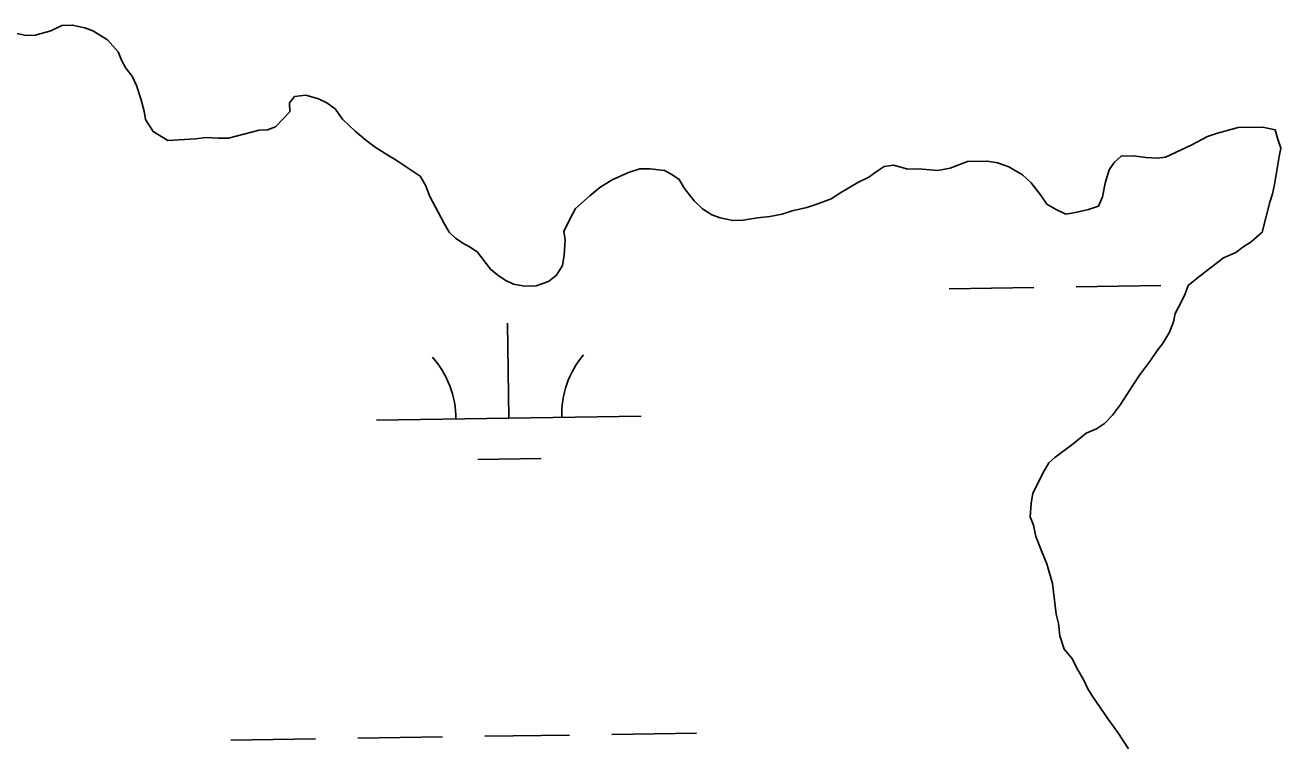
# Model space of a CAD drawing. Extents: x 3807117 to 3845308, y 337856 to 363736.
# Drawn here: x 3837889.8 to 3838364.2, y 356784.6 to 357056.3 of the extents above; entities that cross this region are included whole.
import ezdxf

# ---------------------------------------------------------------- set-up
doc = ezdxf.new("R2010")
doc.units = 0
doc.layers.add('V-TOPO-SHOR', color=7, linetype='Continuous')
doc.layers.add('V-WETL-SWMP', color=7, linetype='Continuous')

msp = doc.modelspace()

# ---------------------------------------------------------------- linework, layer by layer
at = {"layer": 'V-TOPO-SHOR'}
for p, q in [((3837899.45, 357054.15), (3837903.69, 357056.19)), ((3837903.69, 357056.19), (3837907.59, 357056.28)), ((3837907.59, 357056.28), (3837912.29, 357055.22)), ((3837912.29, 357055.22), (3837915.43, 357054.12)), ((3837886.62, 357053.08), (3837890.14, 357052.38)), ((3837890.14, 357052.38), (3837893.64, 357052.46)), ((3837893.64, 357052.46), (3837899.45, 357054.15)), ((3837915.43, 357054.12), (3837920.96, 357050.74)), ((3837920.96, 357050.74), (3837924.96, 357046.15)), ((3837924.96, 357046.15), (3837926.2, 357043.06)), ((3837926.2, 357043.06), (3837927.83, 357039.98)), ((3837927.83, 357039.98), (3837930.24, 357036.92)), ((3837930.24, 357036.92), (3837931.88, 357033.45)), ((3837931.88, 357033.45), (3837933.55, 357028.42)), ((3837933.55, 357028.42), (3837934.83, 357023.77)), ((3837989.71, 357026.96), (3837991.6, 357029.34)), ((3837989.78, 357023.46), (3837989.71, 357026.96)), ((3837991.6, 357029.34), (3837995.88, 357029.83)), ((3837995.88, 357029.83), (3838000.58, 357028.38)), ((3838000.58, 357028.38), (3838003.74, 357026.89)), ((3838003.74, 357026.89), (3838006.91, 357024.62)), ((3837934.83, 357023.77), (3837935.29, 357020.66)), ((3837984.45, 357017.88), (3837989.78, 357023.46)), ((3838006.91, 357024.62), (3838009.72, 357020.79)), ((3837935.29, 357020.66), (3837938.12, 357016.05)), ((3837981.37, 357016.64), (3837984.45, 357017.88)), ((3838009.72, 357020.79), (3838014.5, 357016.22)), ((3838340.33, 357015.41), (3838348.08, 357017.54)), ((3838348.08, 357017.54), (3838357.43, 357017.75)), ((3838357.43, 357017.75), (3838362.13, 357016.69)), ((3838362.13, 357016.69), (3838362.98, 357013.59)), ((3837938.12, 357016.05), (3837943.65, 357012.67)), ((3837943.65, 357012.67), (3837954.16, 357013.3)), ((3837954.16, 357013.3), (3837958.05, 357013.77)), ((3837958.05, 357013.77), (3837962.73, 357013.49)), ((3837962.73, 357013.49), (3837966.62, 357013.58)), ((3837966.62, 357013.58), (3837978.25, 357016.57)), ((3837978.25, 357016.57), (3837981.37, 357016.64)), ((3838014.5, 357016.22), (3838018.48, 357012.8)), ((3838018.48, 357012.8), (3838022.04, 357010.16)), ((3838330.3, 357010.9), (3838336.46, 357014.16)), ((3838336.46, 357014.16), (3838340.33, 357015.41)), ((3838362.98, 357013.59), (3838364.24, 357009.72)), ((3838022.04, 357010.16), (3838026.79, 357007.15)), ((3838320.66, 357006.39), (3838330.3, 357010.9)), ((3838364.24, 357009.72), (3838363.53, 357006.58)), ((3838026.79, 357007.15), (3838029.95, 357005.27)), ((3838029.95, 357005.27), (3838039.05, 356999.24)), ((3838211.27, 357000.8), (3838214.35, 357002.82)), ((3838214.35, 357002.82), (3838217.84, 357003.29)), ((3838217.84, 357003.29), (3838223.33, 357001.85)), ((3838239.3, 357002.21), (3838245.87, 357004.7)), ((3838245.87, 357004.7), (3838253.27, 357004.87)), ((3838253.27, 357004.87), (3838257.19, 357004.18)), ((3838257.19, 357004.18), (3838261.51, 357002.72)), ((3838261.51, 357002.72), (3838266.64, 356999.71)), ((3838299.33, 357001.62), (3838301.22, 357004.39)), ((3838301.22, 357004.39), (3838303.89, 357006.79)), ((3838303.89, 357006.79), (3838308.57, 357006.9)), ((3838308.57, 357006.9), (3838313.26, 357006.23)), ((3838313.26, 357006.23), (3838317.55, 357005.93)), ((3838317.55, 357005.93), (3838320.66, 357006.39)), ((3838363.53, 357006.58), (3838361.82, 356996.02)), ((3838039.05, 356999.24), (3838041.08, 356995.78)), ((3838106.96, 356994.93), (3838111.57, 356997.76)), ((3838111.57, 356997.76), (3838117.74, 357000.63)), ((3838117.74, 357000.63), (3838122, 357001.9)), ((3838122, 357001.9), (3838125.9, 357001.98)), ((3838125.9, 357001.98), (3838131.37, 357001.33)), ((3838131.37, 357001.33), (3838134.13, 356999.83)), ((3838134.13, 356999.83), (3838136.9, 356997.95)), ((3838136.9, 356997.95), (3838138.93, 356994.49)), ((3838204.35, 356996.75), (3838208.59, 356998.79)), ((3838208.59, 356998.79), (3838211.27, 357000.8)), ((3838223.33, 357001.85), (3838227.23, 357001.94)), ((3838227.23, 357001.94), (3838234.65, 357001.33)), ((3838234.65, 357001.33), (3838239.3, 357002.21)), ((3838266.64, 356999.71), (3838269.83, 356996.67)), ((3838297.89, 356996.52), (3838299.33, 357001.62)), ((3838041.08, 356995.78), (3838042.73, 356991.53)), ((3838103.13, 356991.73), (3838106.96, 356994.93)), ((3838138.93, 356994.49), (3838142.54, 356989.89)), ((3838194.35, 356990.67), (3838198.2, 356993.1)), ((3838198.2, 356993.1), (3838204.35, 356996.75)), ((3838269.83, 356996.67), (3838273.44, 356992.07)), ((3838296.84, 356991.43), (3838297.89, 356996.52)), ((3838361.82, 356996.02), (3838361.12, 356992.5)), ((3838042.73, 356991.53), (3838048.02, 356981.52)), ((3838097.79, 356986.93), (3838103.13, 356991.73)), ((3838142.54, 356989.89), (3838145.73, 356986.84)), ((3838185.08, 356987.35), (3838188.95, 356988.6)), ((3838188.95, 356988.6), (3838194.35, 356990.67)), ((3838273.44, 356992.07), (3838275.85, 356988.62)), ((3838275.85, 356988.62), (3838279.02, 356986.74)), ((3838295.36, 356987.89), (3838296.84, 356991.43)), ((3838360.02, 356989.36), (3838357.16, 356977.99)), ((3838361.12, 356992.5), (3838360.02, 356989.36)), ((3838095.54, 356982.98), (3838097.79, 356986.93)), ((3838145.73, 356986.84), (3838149.28, 356984.59)), ((3838149.28, 356984.59), (3838152.43, 356983.49)), ((3838152.43, 356983.49), (3838157.13, 356982.43)), ((3838166.46, 356983.42), (3838171.12, 356983.91)), ((3838171.12, 356983.91), (3838175.78, 356984.8)), ((3838175.78, 356984.8), (3838179.65, 356986.05)), ((3838179.65, 356986.05), (3838185.08, 356987.35)), ((3838279.02, 356986.74), (3838282.96, 356984.88)), ((3838282.96, 356984.88), (3838286.06, 356985.34)), ((3838286.06, 356985.34), (3838291.49, 356986.64)), ((3838291.49, 356986.64), (3838295.36, 356987.89)), ((3838048.02, 356981.52), (3838050.05, 356978.05)), ((3838093.31, 356978.25), (3838095.54, 356982.98)), ((3838157.13, 356982.43), (3838161.02, 356982.51)), ((3838161.02, 356982.51), (3838166.46, 356983.42)), ((3838050.05, 356978.05), (3838052.44, 356975.77)), ((3838052.44, 356975.77), (3838055.21, 356973.88)), ((3838093.77, 356975.15), (3838093.31, 356978.25)), ((3838093.51, 356969.29), (3838093.77, 356975.15)), ((3838352.95, 356974.39), (3838349.88, 356972.37)), ((3838357.16, 356977.99), (3838352.95, 356974.39)), ((3838055.21, 356973.88), (3838057.97, 356972.39)), ((3838057.97, 356972.39), (3838060.75, 356970.5)), ((3838060.75, 356970.5), (3838065.57, 356963.98)), ((3838092.82, 356965.38), (3838093.51, 356969.29)), ((3838347.2, 356970.36), (3838342.57, 356968.31)), ((3838349.88, 356972.37), (3838347.2, 356970.36)), ((3838090.56, 356961.82), (3838092.82, 356965.38)), ((3838342.57, 356968.31), (3838332.61, 356960.68)), ((3838065.57, 356963.98), (3838068.35, 356961.71)), ((3838068.35, 356961.71), (3838071.12, 356959.82)), ((3838071.12, 356959.82), (3838074.27, 356958.34)), ((3838087.5, 356959.41), (3838090.56, 356961.82)), ((3838332.61, 356960.68), (3838329.16, 356957.87)), ((3838074.27, 356958.34), (3838078.57, 356957.65)), ((3838078.57, 356957.65), (3838082.86, 356957.75)), ((3838082.86, 356957.75), (3838087.5, 356959.41)), ((3838329.16, 356957.87), (3838328.07, 356954.73)), ((3838326.58, 356951.58), (3838324.34, 356947.24)), ((3838328.07, 356954.73), (3838326.58, 356951.58)), ((3838324.34, 356947.24), (3838323.63, 356944.1)), ((3838323.63, 356944.1), (3838322.16, 356940.17)), ((3838322.16, 356940.17), (3838319.53, 356935.83)), ((3838317.64, 356933.45), (3838315, 356929.49)), ((3838319.53, 356935.83), (3838317.64, 356933.45)), ((3838315, 356929.49), (3838310.84, 356923.94)), ((3838310.84, 356923.94), (3838308.2, 356919.98)), ((3838308.2, 356919.98), (3838303.68, 356912.86)), ((3838303.68, 356912.86), (3838300.65, 356908.9)), ((3838300.65, 356908.9), (3838297.61, 356905.71)), ((3838294.54, 356903.69), (3838290.68, 356902.05)), ((3838297.61, 356905.71), (3838294.54, 356903.69)), ((3838290.68, 356902.05), (3838285.7, 356898.04)), ((3838285.7, 356898.04), (3838278.8, 356892.81)), ((3838276.51, 356890.81), (3838274.26, 356886.87)), ((3838278.8, 356892.81), (3838276.51, 356890.81)), ((3838274.26, 356886.87), (3838272.77, 356883.71)), ((3838270.53, 356879.38), (3838269.84, 356875.46)), ((3838272.77, 356883.71), (3838270.53, 356879.38)), ((3838269.84, 356875.46), (3838269.57, 356870.39)), ((3838269.57, 356870.39), (3838270.81, 356867.3)), ((3838270.81, 356867.3), (3838271.68, 356863.03)), ((3838271.68, 356863.03), (3838273.75, 356857.62)), ((3838273.75, 356857.62), (3838275.82, 356852.6)), ((3838275.82, 356852.6), (3838277.93, 356845.25)), ((3838277.93, 356845.25), (3838279.36, 356833.59)), ((3838279.36, 356833.59), (3838280.22, 356830.1)), ((3838280.22, 356830.1), (3838280.72, 356825.43)), ((3838280.72, 356825.43), (3838282.39, 356820.41)), ((3838282.39, 356820.41), (3838285.2, 356816.96)), ((3838285.2, 356816.96), (3838287.64, 356812.34)), ((3838287.64, 356812.34), (3838289.67, 356808.88)), ((3838289.67, 356808.88), (3838291.3, 356805.41)), ((3838291.3, 356805.41), (3838292.92, 356802.72)), ((3838292.92, 356802.72), (3838298.97, 356793.89)), ((3838298.97, 356793.89), (3838302.59, 356788.9)), ((3838302.59, 356788.9), (3838306.63, 356782.76))]:
    msp.add_line(p, q, dxfattribs=at)
at = {"layer": 'V-WETL-SWMP'}
for p, q in [((3838238.89, 356956.6), (3838270.89, 356957.08)), ((3838286.88, 356957.32), (3838318.88, 356957.8)), ((3838072.54, 356907.67), (3838072, 356943.67)), ((3838022.55, 356906.92), (3838122.53, 356908.42)), ((3838060.77, 356892.06), (3838084.77, 356892.42)), ((3837967.51, 356786.01), (3837999.5, 356786.49)), ((3838015.5, 356786.73), (3838047.5, 356787.21)), ((3838063.5, 356787.45), (3838095.49, 356787.93)), ((3838111.49, 356788.17), (3838143.49, 356788.65))]:
    msp.add_line(p, q, dxfattribs=at)
for points in [[(3837886.62, 357053.08), (3837890.14, 357052.38), (3837893.64, 357052.46), (3837899.45, 357054.15), (3837903.69, 357056.19), (3837907.59, 357056.28), (3837912.29, 357055.22), (3837915.43, 357054.12), (3837920.96, 357050.74), (3837924.96, 357046.15), (3837926.2, 357043.06), (3837927.83, 357039.98), (3837930.24, 357036.92), (3837931.88, 357033.45), (3837933.55, 357028.42), (3837934.83, 357023.77), (3837935.29, 357020.66), (3837938.12, 357016.05), (3837943.65, 357012.67), (3837954.16, 357013.3), (3837958.05, 357013.77), (3837962.73, 357013.49), (3837966.62, 357013.58), (3837978.25, 357016.57), (3837981.37, 357016.64), (3837984.45, 357017.88), (3837989.78, 357023.46), (3837989.71, 357026.96), (3837991.6, 357029.34), (3837995.88, 357029.83), (3838000.58, 357028.38), (3838003.74, 357026.89), (3838006.91, 357024.62), (3838009.72, 357020.79), (3838014.5, 357016.22), (3838018.48, 357012.8), (3838022.04, 357010.16), (3838026.79, 357007.15), (3838029.95, 357005.27), (3838039.05, 356999.24), (3838041.08, 356995.78), (3838042.73, 356991.53), (3838048.02, 356981.52), (3838050.05, 356978.05), (3838052.44, 356975.77), (3838055.21, 356973.88), (3838057.97, 356972.39), (3838060.75, 356970.5), (3838065.57, 356963.98), (3838068.35, 356961.71), (3838071.12, 356959.82), (3838074.27, 356958.34), (3838078.57, 356957.65), (3838082.86, 356957.75), (3838087.5, 356959.41), (3838090.56, 356961.82), (3838092.82, 356965.38), (3838093.51, 356969.29), (3838093.77, 356975.15), (3838093.31, 356978.25), (3838095.54, 356982.98), (3838097.79, 356986.93), (3838103.13, 356991.73), (3838106.96, 356994.93), (3838111.57, 356997.76), (3838117.74, 357000.63), (3838122, 357001.9), (3838125.9, 357001.98), (3838131.37, 357001.33), (3838134.13, 356999.83), (3838136.9, 356997.95), (3838138.93, 356994.48), (3838142.54, 356989.89), (3838145.73, 356986.84), (3838149.28, 356984.59), (3838152.43, 356983.49)], [(3838152.43, 356983.49), (3838157.13, 356982.42), (3838161.02, 356982.51), (3838166.46, 356983.42), (3838171.12, 356983.91), (3838175.78, 356984.8), (3838179.65, 356986.05), (3838185.08, 356987.35), (3838188.95, 356988.6), (3838194.35, 356990.67), (3838198.2, 356993.1), (3838204.35, 356996.74), (3838208.59, 356998.79), (3838211.27, 357000.8), (3838214.35, 357002.82), (3838217.84, 357003.29), (3838223.33, 357001.85), (3838227.23, 357001.94), (3838234.65, 357001.33), (3838239.3, 357002.21), (3838245.87, 357004.7), (3838253.27, 357004.87), (3838257.19, 357004.18), (3838261.51, 357002.72), (3838266.64, 356999.71), (3838269.83, 356996.67), (3838273.44, 356992.07), (3838275.85, 356988.62), (3838279.02, 356986.74), (3838282.96, 356984.88), (3838286.06, 356985.34), (3838291.49, 356986.64), (3838295.36, 356987.89), (3838296.84, 356991.43), (3838297.89, 356996.52), (3838299.33, 357001.62), (3838301.22, 357004.39), (3838303.89, 357006.79), (3838308.57, 357006.9), (3838313.26, 357006.23), (3838317.55, 357005.93), (3838320.66, 357006.39), (3838330.3, 357010.9), (3838336.46, 357014.16), (3838340.33, 357015.41), (3838348.08, 357017.54), (3838357.43, 357017.75), (3838362.13, 357016.68), (3838362.98, 357013.59), (3838364.24, 357009.72), (3838363.53, 357006.58), (3838361.82, 356996.02), (3838361.12, 356992.5), (3838360.02, 356989.36), (3838357.16, 356977.99), (3838352.95, 356974.39), (3838349.88, 356972.37), (3838347.2, 356970.36), (3838342.57, 356968.3), (3838332.61, 356960.67), (3838329.16, 356957.87), (3838328.07, 356954.73), (3838326.58, 356951.58), (3838324.34, 356947.24), (3838323.63, 356944.1), (3838322.16, 356940.17), (3838319.53, 356935.83), (3838317.64, 356933.45), (3838315, 356929.49), (3838310.84, 356923.94), (3838308.2, 356919.98), (3838303.68, 356912.86), (3838300.65, 356908.9), (3838297.61, 356905.71), (3838294.54, 356903.69), (3838290.68, 356902.05), (3838285.7, 356898.04), (3838278.8, 356892.81), (3838276.51, 356890.81), (3838274.26, 356886.86), (3838272.77, 356883.71), (3838270.53, 356879.38), (3838269.84, 356875.46), (3838269.57, 356870.39), (3838270.81, 356867.3), (3838271.68, 356863.03), (3838273.75, 356857.62), (3838275.82, 356852.6), (3838277.93, 356845.25), (3838279.36, 356833.59), (3838280.22, 356830.1), (3838280.72, 356825.43), (3838282.39, 356820.41), (3838285.2, 356816.96), (3838287.64, 356812.34), (3838289.67, 356808.88), (3838291.3, 356805.41), (3838292.92, 356802.72), (3838298.97, 356793.89), (3838302.59, 356788.9), (3838306.63, 356782.76)]]:
    msp.add_lwpolyline(points, dxfattribs=at)
for centre, start, end in [((3838127.77, 356908.97), 140.0865, 181.6302), ((3838017.3, 356907.32), 0.0865, 41.6302)]:
    msp.add_arc(centre, 35.25, start, end, dxfattribs=at)

doc.saveas('drawing.dxf')
